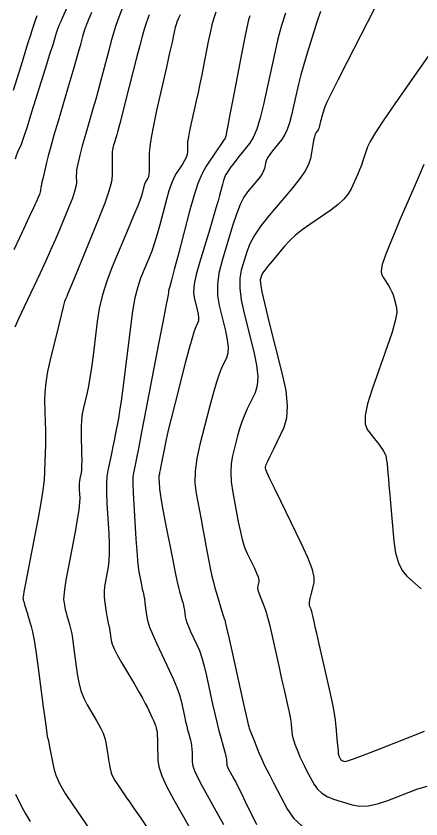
# Model space of a CAD drawing. Extents: x 2082232 to 2083549, y 592624 to 593832.
# Drawn here: x 2083025.7 to 2083057.4, y 593491.2 to 593554.2 of the extents above; entities that cross this region are included whole.
import ezdxf

# ---------------------------------------------------------------- set-up
doc = ezdxf.new("R2010")
doc.units = 0
doc.layers.add('DT_X_Contour_Major', color=7, linetype='Continuous')
doc.layers.add('DT_X_Contour_Minor', color=7, linetype='Continuous')

msp = doc.modelspace()

# ---------------------------------------------------------------- linework, layer by layer
at = {"layer": 'DT_X_Contour_Major'}
for points in [[(2083031.606, 593554.431), (2083031.48, 593554.14), (2083031.373, 593553.887), (2083031.286, 593553.671), (2083031.218, 593553.494), (2083031.063, 593553.071), (2083031.005, 593552.907), (2083030.95, 593552.733), (2083030.896, 593552.548), (2083030.843, 593552.352), (2083030.706, 593551.815), (2083030.618, 593551.492), (2083030.455, 593550.924), (2083030.219, 593550.111), (2083029.908, 593549.054), (2083028.981, 593545.908), (2083028.665, 593544.821), (2083028.409, 593543.919), (2083028.216, 593543.203), (2083028.083, 593542.673), (2083027.813, 593541.506), (2083027.724, 593541.119), (2083027.661, 593540.833), (2083027.623, 593540.647), (2083027.611, 593540.562), (2083027.612, 593540.469), (2083027.607, 593540.424), (2083027.589, 593540.36), (2083027.561, 593540.276), (2083027.52, 593540.173), (2083027.396, 593539.871), (2083027.34, 593539.739), (2083027.264, 593539.569), (2083027.169, 593539.362), (2083027.054, 593539.118), (2083026.723, 593538.417), (2083026.554, 593538.057), (2083026.298, 593537.504), (2083025.954, 593536.757), (2083025.523, 593535.816)], [(2083044.004, 593554.172), (2083043.919, 593553.863), (2083043.784, 593553.26), (2083043.6, 593552.363), (2083043.366, 593551.172), (2083042.678, 593547.606), (2083042.451, 593546.431), (2083042.287, 593545.582), (2083042.185, 593545.059), (2083042.146, 593544.862), (2083042.125, 593544.77), (2083042.119, 593544.738), (2083042.114, 593544.713), (2083042.111, 593544.693), (2083042.11, 593544.68), (2083042.11, 593544.652), (2083042.069, 593544.582), (2083041.948, 593544.396), (2083041.745, 593544.091), (2083041.462, 593543.67), (2083040.597, 593542.389), (2083040.272, 593541.807), (2083039.944, 593541.023), (2083039.613, 593540.035), (2083039.279, 593538.845), (2083038.386, 593535.401), (2083038.092, 593534.268), (2083037.879, 593533.452), (2083037.748, 593532.955), (2083037.698, 593532.774), (2083037.674, 593532.717), (2083037.666, 593532.691), (2083037.658, 593532.659), (2083037.651, 593532.62), (2083037.644, 593532.573), (2083037.628, 593532.439), (2083037.576, 593532.151), (2083037.431, 593531.39), (2083037.194, 593530.154), (2083036.865, 593528.445), (2083035.863, 593523.254), (2083035.529, 593521.523), (2083035.276, 593520.222), (2083035.104, 593519.353), (2083035.014, 593518.915), (2083034.884, 593518.321), (2083034.849, 593517.999), (2083034.842, 593517.478), (2083034.863, 593516.76), (2083034.912, 593515.844), (2083035.081, 593513.135), (2083035.144, 593512.211), (2083035.204, 593511.471), (2083035.262, 593510.915), (2083035.317, 593510.543), (2083035.463, 593509.795), (2083035.514, 593509.542), (2083035.555, 593509.344), (2083035.587, 593509.201), (2083035.61, 593509.113), (2083035.66, 593508.952), (2083035.682, 593508.854), (2083035.711, 593508.681), (2083035.746, 593508.433), (2083035.788, 593508.11), (2083035.907, 593507.149), (2083035.992, 593506.737), (2083036.157, 593506.224), (2083036.402, 593505.609), (2083036.726, 593504.893), (2083037.698, 593502.847), (2083038.029, 593502.119), (2083038.293, 593501.473), (2083038.492, 593500.907), (2083038.623, 593500.421), (2083038.886, 593499.233), (2083038.98, 593498.817), (2083039.064, 593498.459), (2083039.137, 593498.158), (2083039.201, 593497.916), (2083039.359, 593497.349), (2083039.411, 593497.128), (2083039.45, 593496.891), (2083039.476, 593496.639), (2083039.488, 593496.372), (2083039.503, 593495.637), (2083039.554, 593495.314), (2083039.695, 593494.898), (2083039.926, 593494.387), (2083040.247, 593493.782), (2083041.224, 593492.044), (2083041.585, 593491.39), (2083041.937, 593490.731)], [(2083057.644, 593542.505), (2083057.359, 593541.84), (2083056.966, 593540.927), (2083055.774, 593538.162), (2083055.37, 593537.217), (2083055.051, 593536.455), (2083054.818, 593535.876), (2083054.67, 593535.481), (2083054.391, 593534.671), (2083054.317, 593534.377), (2083054.307, 593534.102), (2083054.36, 593533.848), (2083054.476, 593533.612), (2083054.87, 593533.011), (2083055.009, 593532.78), (2083055.129, 593532.537), (2083055.232, 593532.281), (2083055.316, 593532.014), (2083055.517, 593531.286), (2083055.527, 593530.89), (2083055.407, 593530.248), (2083055.158, 593529.361), (2083054.778, 593528.228), (2083053.591, 593524.879), (2083053.233, 593523.739), (2083053.05, 593522.833), (2083053.041, 593522.161), (2083053.207, 593521.721), (2083053.883, 593520.86), (2083054.11, 593520.567), (2083054.286, 593520.331), (2083054.411, 593520.153), (2083054.484, 593520.034), (2083054.612, 593519.792), (2083054.657, 593519.677), (2083054.697, 593519.512), (2083054.731, 593519.298), (2083054.761, 593519.035), (2083054.832, 593518.266), (2083054.867, 593517.888), (2083054.917, 593517.328), (2083054.984, 593516.587), (2083055.066, 593515.666), (2083055.307, 593512.966), (2083055.438, 593512.035), (2083055.65, 593511.264), (2083055.944, 593510.654), (2083056.319, 593510.205), (2083057.428, 593509.223)]]:
    msp.add_lwpolyline(points, dxfattribs=at)
at = {"layer": 'DT_X_Contour_Minor'}
for points in [[(2083034.049, 593554.908), (2083033.639, 593553.791), (2083033.482, 593553.338), (2083033.32, 593552.816), (2083033.151, 593552.225), (2083032.976, 593551.564), (2083032.502, 593549.71), (2083032.322, 593549.016), (2083032.135, 593548.325), (2083031.942, 593547.636), (2083031.744, 593546.951), (2083031.206, 593545.126), (2083031.022, 593544.495), (2083030.874, 593543.972), (2083030.762, 593543.557), (2083030.685, 593543.249), (2083030.528, 593542.572), (2083030.477, 593542.323), (2083030.441, 593542.084), (2083030.421, 593541.855), (2083030.415, 593541.636), (2083030.422, 593541.065), (2083030.388, 593540.79), (2083030.282, 593540.395), (2083030.104, 593539.879), (2083029.854, 593539.241), (2083029.092, 593537.381), (2083028.783, 593536.647), (2083028.428, 593535.838), (2083028.026, 593534.955), (2083027.579, 593533.997), (2083026.325, 593531.346), (2083025.907, 593530.449), (2083025.594, 593529.748)], [(2083029.741, 593554.999), (2083029.33, 593554.062), (2083029.191, 593553.74), (2083029.081, 593553.476), (2083028.999, 593553.271), (2083028.947, 593553.124), (2083028.845, 593552.809), (2083028.762, 593552.547), (2083028.589, 593551.994), (2083028.326, 593551.151), (2083027.973, 593550.019), (2083026.913, 593546.612), (2083026.557, 593545.48), (2083026.286, 593544.641), (2083026.101, 593544.095), (2083025.999, 593543.841), (2083025.843, 593543.553), (2083025.779, 593543.413), (2083025.707, 593543.208), (2083025.625, 593542.939)], [(2083053.76, 593554.695), (2083051.613, 593550.531), (2083050.902, 593549.142), (2083050.377, 593548.097), (2083050.038, 593547.395), (2083049.887, 593547.038), (2083049.732, 593546.544), (2083049.678, 593546.365), (2083049.631, 593546.2), (2083049.591, 593546.048), (2083049.559, 593545.91), (2083049.483, 593545.559), (2083049.451, 593545.436), (2083049.414, 593545.329), (2083049.37, 593545.239), (2083049.321, 593545.165), (2083049.182, 593544.991), (2083049.128, 593544.884), (2083049.07, 593544.691), (2083049.007, 593544.414), (2083048.941, 593544.052), (2083048.759, 593542.974), (2083048.615, 593542.522), (2083048.32, 593541.973), (2083047.875, 593541.327), (2083047.28, 593540.585), (2083045.49, 593538.479), (2083044.881, 593537.716), (2083044.397, 593537.007), (2083044.036, 593536.353), (2083043.8, 593535.754), (2083043.336, 593534.227), (2083043.219, 593533.585), (2083043.217, 593532.804), (2083043.329, 593531.884), (2083043.556, 593530.826), (2083044.315, 593527.817), (2083044.535, 593526.77), (2083044.626, 593525.886), (2083044.589, 593525.164), (2083044.424, 593524.606), (2083043.811, 593523.334), (2083043.591, 593522.844), (2083043.391, 593522.328), (2083043.212, 593521.786), (2083043.052, 593521.217), (2083042.655, 593519.667), (2083042.544, 593519.051), (2083042.511, 593518.365), (2083042.555, 593517.61), (2083042.677, 593516.785), (2083043.104, 593514.491), (2083043.27, 593513.687), (2083043.446, 593512.994), (2083043.633, 593512.412), (2083043.83, 593511.94), (2083044.369, 593510.832), (2083044.542, 593510.453), (2083044.657, 593510.15), (2083044.714, 593509.92), (2083044.713, 593509.765), (2083044.631, 593509.452), (2083044.619, 593509.311), (2083044.646, 593509.126), (2083044.711, 593508.896), (2083044.815, 593508.62), (2083045.143, 593507.825), (2083045.27, 593507.471), (2083045.408, 593507.006), (2083045.556, 593506.43), (2083045.714, 593505.742), (2083046.148, 593503.76), (2083046.305, 593503.048), (2083046.448, 593502.4), (2083046.579, 593501.815), (2083046.697, 593501.294), (2083046.994, 593499.99), (2083047.094, 593499.535), (2083047.17, 593499.147), (2083047.223, 593498.827), (2083047.252, 593498.575), (2083047.299, 593497.993), (2083047.328, 593497.769), (2083047.378, 593497.534), (2083047.449, 593497.288), (2083047.542, 593497.03), (2083047.82, 593496.329), (2083047.939, 593496.047), (2083048.086, 593495.728), (2083048.261, 593495.372), (2083048.465, 593494.979), (2083049.048, 593493.88), (2083049.307, 593493.499), (2083049.649, 593493.178), (2083050.074, 593492.92), (2083050.581, 593492.722), (2083052.043, 593492.277), (2083052.628, 593492.174), (2083053.288, 593492.195), (2083054.023, 593492.343), (2083054.832, 593492.616), (2083057.09, 593493.512), (2083057.912, 593493.735)], [(2083027.309, 593554.18), (2083027.212, 593553.884), (2083026.939, 593553.04), (2083026.815, 593552.654), (2083026.649, 593552.127), (2083026.44, 593551.459), (2083026.188, 593550.651), (2083025.459, 593548.31)], [(2083036.122, 593554.249), (2083036.045, 593554.047), (2083035.857, 593553.537), (2083035.758, 593553.221), (2083035.6, 593552.656), (2083035.384, 593551.841), (2083035.109, 593550.776), (2083034.298, 593547.604), (2083034.025, 593546.54), (2083033.815, 593545.726), (2083033.666, 593545.162), (2083033.579, 593544.848), (2083033.431, 593544.344), (2083033.38, 593544.169), (2083033.339, 593544.025), (2083033.308, 593543.91), (2083033.287, 593543.825), (2083033.243, 593543.638), (2083033.23, 593543.528), (2083033.221, 593543.336), (2083033.218, 593543.064), (2083033.22, 593542.711), (2083033.231, 593541.661), (2083033.17, 593541.156), (2083032.975, 593540.43), (2083032.648, 593539.481), (2083032.189, 593538.31), (2083030.787, 593534.892), (2083030.323, 593533.761), (2083029.98, 593532.93), (2083029.76, 593532.4), (2083029.661, 593532.17), (2083029.562, 593531.96), (2083029.499, 593531.767), (2083029.387, 593531.348), (2083029.224, 593530.703), (2083029.011, 593529.83), (2083028.375, 593527.202), (2083028.169, 593526.261), (2083028.026, 593525.409), (2083027.948, 593524.647), (2083027.933, 593523.974), (2083027.978, 593522.297), (2083027.991, 593521.677), (2083027.995, 593521.075), (2083027.99, 593520.49), (2083027.977, 593519.922), (2083027.929, 593518.431), (2083027.884, 593517.784), (2083027.783, 593516.962), (2083027.626, 593515.963), (2083027.414, 593514.789), (2083026.773, 593511.423), (2083026.562, 593510.311), (2083026.407, 593509.497), (2083026.31, 593508.982), (2083026.27, 593508.767), (2083026.24, 593508.59), (2083026.234, 593508.517), (2083026.241, 593508.43), (2083026.26, 593508.331), (2083026.292, 593508.218), (2083026.391, 593507.9), (2083026.436, 593507.758), (2083026.493, 593507.571), (2083026.563, 593507.339), (2083026.647, 593507.061), (2083026.889, 593506.261), (2083026.988, 593505.846), (2083027.106, 593505.2), (2083027.241, 593504.323), (2083027.395, 593503.216), (2083027.828, 593499.955), (2083027.971, 593498.884), (2083028.076, 593498.115), (2083028.142, 593497.647), (2083028.17, 593497.483), (2083028.191, 593497.446), (2083028.198, 593497.433), (2083028.204, 593497.421), (2083028.208, 593497.41), (2083028.21, 593497.401), (2083028.214, 593497.378), (2083028.226, 593497.31), (2083028.261, 593497.126), (2083028.319, 593496.824), (2083028.643, 593495.131), (2083028.805, 593494.593), (2083029.108, 593493.936), (2083029.552, 593493.159), (2083030.138, 593492.263), (2083031.889, 593489.714)], [(2083038.56, 593554.269), (2083038.433, 593553.994), (2083038.346, 593553.801), (2083038.299, 593553.69), (2083038.229, 593553.502), (2083038.204, 593553.428), (2083038.18, 593553.348), (2083038.159, 593553.26), (2083038.139, 593553.165), (2083038.088, 593552.902), (2083038.035, 593552.656), (2083037.915, 593552.116), (2083037.728, 593551.282), (2083037.474, 593550.153), (2083036.705, 593546.751), (2083036.453, 593545.586), (2083036.272, 593544.642), (2083036.164, 593543.919), (2083036.127, 593543.417), (2083036.124, 593542.372), (2083036.116, 593542.02), (2083036.096, 593541.747), (2083036.064, 593541.553), (2083036.02, 593541.438), (2083035.884, 593541.237), (2083035.833, 593541.146), (2083035.781, 593541.023), (2083035.729, 593540.868), (2083035.677, 593540.681), (2083035.537, 593540.14), (2083035.432, 593539.822), (2083035.223, 593539.273), (2083034.908, 593538.492), (2083034.49, 593537.48), (2083033.234, 593534.474), (2083032.806, 593533.362), (2083032.466, 593532.28), (2083032.213, 593531.228), (2083032.048, 593530.207), (2083031.722, 593527.523), (2083031.602, 593526.586), (2083031.485, 593525.789), (2083031.371, 593525.132), (2083031.261, 593524.614), (2083030.972, 593523.419), (2083030.88, 593522.955), (2083030.818, 593522.458), (2083030.787, 593521.93), (2083030.787, 593521.369), (2083030.829, 593519.831), (2083030.838, 593519.305), (2083030.833, 593518.88), (2083030.816, 593518.557), (2083030.785, 593518.336), (2083030.685, 593517.882), (2083030.655, 593517.701), (2083030.637, 593517.498), (2083030.633, 593517.274), (2083030.643, 593517.028), (2083030.685, 593516.344), (2083030.674, 593515.986), (2083030.608, 593515.425), (2083030.489, 593514.662), (2083030.314, 593513.697), (2083029.777, 593510.853), (2083029.603, 593509.899), (2083029.486, 593509.172), (2083029.424, 593508.67), (2083029.419, 593508.395), (2083029.479, 593507.961), (2083029.508, 593507.787), (2083029.551, 593507.588), (2083029.608, 593507.366), (2083029.679, 593507.12), (2083029.886, 593506.433), (2083029.966, 593506.117), (2083030.051, 593505.686), (2083030.14, 593505.139), (2083030.233, 593504.477), (2083030.489, 593502.557), (2083030.609, 593501.865), (2083030.779, 593501.229), (2083030.998, 593500.648), (2083031.266, 593500.122), (2083032.048, 593498.795), (2083032.311, 593498.321), (2083032.512, 593497.893), (2083032.652, 593497.511), (2083032.73, 593497.176), (2083032.857, 593496.343), (2083032.903, 593496.048), (2083032.945, 593495.787), (2083032.984, 593495.56), (2083033.019, 593495.368), (2083033.109, 593494.901), (2083033.168, 593494.703), (2083033.279, 593494.462), (2083033.442, 593494.178), (2083033.657, 593493.849), (2083034.299, 593492.914), (2083034.583, 593492.501), (2083034.953, 593491.963), (2083035.409, 593491.301), (2083035.952, 593490.514)], [(2083041.354, 593554.473), (2083041.195, 593554.003), (2083041.042, 593553.463), (2083040.894, 593552.851), (2083040.753, 593552.169), (2083040.383, 593550.254), (2083040.243, 593549.543), (2083040.101, 593548.849), (2083039.957, 593548.17), (2083039.81, 593547.507), (2083039.415, 593545.761), (2083039.286, 593545.162), (2083039.193, 593544.677), (2083039.137, 593544.306), (2083039.118, 593544.048), (2083039.117, 593543.512), (2083039.093, 593543.301), (2083039.022, 593543.071), (2083038.905, 593542.822), (2083038.741, 593542.554), (2083038.241, 593541.813), (2083038.052, 593541.477), (2083037.863, 593541.023), (2083037.671, 593540.452), (2083037.478, 593539.763), (2083036.962, 593537.771), (2083036.762, 593537.045), (2083036.551, 593536.363), (2083036.328, 593535.723), (2083036.094, 593535.127), (2083035.454, 593533.595), (2083035.224, 593532.926), (2083035.013, 593532.065), (2083034.822, 593531.014), (2083034.65, 593529.771), (2083034.217, 593526.204), (2083034.063, 593524.974), (2083033.928, 593523.96), (2083033.81, 593523.162), (2083033.709, 593522.579), (2083033.465, 593521.314), (2083033.374, 593520.849), (2083033.284, 593520.402), (2083033.195, 593519.975), (2083033.107, 593519.568), (2083032.873, 593518.505), (2083032.804, 593518.045), (2083032.77, 593517.462), (2083032.772, 593516.756), (2083032.809, 593515.927), (2083032.957, 593513.553), (2083032.996, 593512.721), (2083033.001, 593512.008), (2083032.972, 593511.413), (2083032.91, 593510.935), (2083032.699, 593509.82), (2083032.636, 593509.411), (2083032.605, 593509.02), (2083032.605, 593508.649), (2083032.636, 593508.296), (2083032.763, 593507.379), (2083032.807, 593507.068), (2083032.846, 593506.824), (2083032.878, 593506.647), (2083032.905, 593506.536), (2083032.967, 593506.328), (2083032.991, 593506.233), (2083033.017, 593506.103), (2083033.044, 593505.938), (2083033.072, 593505.738), (2083033.149, 593505.159), (2083033.221, 593504.889), (2083033.38, 593504.514), (2083033.626, 593504.034), (2083033.959, 593503.448), (2083034.962, 593501.745), (2083035.308, 593501.151), (2083035.594, 593500.647), (2083035.818, 593500.231), (2083035.982, 593499.905), (2083036.339, 593499.154), (2083036.458, 593498.899), (2083036.547, 593498.699), (2083036.606, 593498.551), (2083036.636, 593498.458), (2083036.675, 593498.281), (2083036.689, 593498.22), (2083036.701, 593498.166), (2083036.712, 593498.122), (2083036.722, 593498.086), (2083036.745, 593498.001), (2083036.754, 593497.916), (2083036.763, 593497.723), (2083036.772, 593497.423), (2083036.782, 593497.015), (2083036.807, 593495.784), (2083036.892, 593495.244), (2083037.128, 593494.547), (2083037.515, 593493.692), (2083038.053, 593492.679), (2083039.689, 593489.768)], [(2083046.799, 593554.394), (2083046.492, 593553.415), (2083046.359, 593552.948), (2083046.192, 593552.281), (2083045.99, 593551.414), (2083045.754, 593550.347), (2083045.077, 593547.235), (2083044.818, 593546.168), (2083044.548, 593545.299), (2083044.267, 593544.629), (2083043.976, 593544.159), (2083043.184, 593543.169), (2083042.914, 593542.828), (2083042.697, 593542.55), (2083042.534, 593542.333), (2083042.423, 593542.178), (2083042.2, 593541.847), (2083042.116, 593541.698), (2083042.032, 593541.498), (2083041.948, 593541.247), (2083041.863, 593540.946), (2083041.637, 593540.074), (2083041.525, 593539.664), (2083041.359, 593539.088), (2083041.139, 593538.346), (2083040.865, 593537.438), (2083040.06, 593534.794), (2083039.808, 593533.881), (2083039.654, 593533.125), (2083039.599, 593532.524), (2083039.642, 593532.08), (2083039.888, 593531.103), (2083039.959, 593530.763), (2083039.989, 593530.476), (2083039.977, 593530.242), (2083039.923, 593530.061), (2083039.724, 593529.648), (2083039.62, 593529.362), (2083039.457, 593528.812), (2083039.236, 593527.999), (2083038.955, 593526.922), (2083038.128, 593523.699), (2083037.846, 593522.587), (2083037.62, 593521.667), (2083037.451, 593520.94), (2083037.338, 593520.405), (2083037.112, 593519.234), (2083037.037, 593518.845), (2083036.98, 593518.553), (2083036.942, 593518.358), (2083036.922, 593518.262), (2083036.894, 593518.136), (2083036.887, 593518.068), (2083036.885, 593517.957), (2083036.89, 593517.805), (2083036.9, 593517.61), (2083036.936, 593517.036), (2083036.974, 593516.713), (2083037.061, 593516.177), (2083037.197, 593515.426), (2083037.381, 593514.462), (2083037.939, 593511.606), (2083038.131, 593510.64), (2083038.288, 593509.884), (2083038.411, 593509.338), (2083038.5, 593509.002), (2083038.691, 593508.387), (2083038.756, 593508.162), (2083038.81, 593507.947), (2083038.851, 593507.744), (2083038.88, 593507.552), (2083038.942, 593507.054), (2083038.986, 593506.841), (2083039.072, 593506.576), (2083039.198, 593506.257), (2083039.366, 593505.886), (2083039.869, 593504.827), (2083040.057, 593504.377), (2083040.243, 593503.819), (2083040.428, 593503.155), (2083040.611, 593502.384), (2083041.098, 593500.185), (2083041.271, 593499.414), (2083041.426, 593498.751), (2083041.563, 593498.195), (2083041.681, 593497.747), (2083041.972, 593496.696), (2083042.068, 593496.34), (2083042.137, 593496.06), (2083042.179, 593495.856), (2083042.194, 593495.728), (2083042.199, 593495.489), (2083042.216, 593495.384), (2083042.261, 593495.248), (2083042.337, 593495.082), (2083042.441, 593494.885), (2083042.759, 593494.32), (2083042.905, 593494.049), (2083043.103, 593493.662), (2083043.355, 593493.158), (2083043.659, 593492.537), (2083044.541, 593490.726)], [(2083049.544, 593554.527), (2083049.275, 593553.692), (2083048.512, 593551.255), (2083048.243, 593550.374), (2083048.011, 593549.559), (2083047.816, 593548.811), (2083047.656, 593548.128), (2083047.28, 593546.397), (2083047.124, 593545.789), (2083046.939, 593545.262), (2083046.726, 593544.818), (2083046.483, 593544.455), (2083045.797, 593543.597), (2083045.569, 593543.295), (2083045.397, 593543.033), (2083045.284, 593542.81), (2083045.227, 593542.626), (2083045.153, 593542.189), (2083045.095, 593542.006), (2083044.976, 593541.783), (2083044.795, 593541.522), (2083044.554, 593541.221), (2083043.829, 593540.367), (2083043.552, 593539.96), (2083043.266, 593539.378), (2083042.971, 593538.623), (2083042.666, 593537.693), (2083041.841, 593534.981), (2083041.594, 593533.998), (2083041.471, 593533.082), (2083041.473, 593532.234), (2083041.599, 593531.453), (2083042.101, 593529.46), (2083042.247, 593528.767), (2083042.308, 593528.181), (2083042.283, 593527.703), (2083042.174, 593527.334), (2083041.768, 593526.491), (2083041.598, 593526.072), (2083041.393, 593525.448), (2083041.153, 593524.617), (2083040.878, 593523.581), (2083040.098, 593520.542), (2083039.86, 593519.448), (2083039.731, 593518.445), (2083039.712, 593517.534), (2083039.802, 593516.714), (2083040.187, 593514.65), (2083040.326, 593513.908), (2083040.453, 593513.232), (2083040.57, 593512.623), (2083040.675, 593512.078), (2083040.941, 593510.715), (2083041.044, 593510.218), (2083041.153, 593509.748), (2083041.268, 593509.305), (2083041.389, 593508.891), (2083041.721, 593507.821), (2083041.83, 593507.469), (2083041.908, 593507.213), (2083041.956, 593507.055), (2083041.973, 593506.994), (2083041.977, 593506.96), (2083041.98, 593506.945), (2083041.986, 593506.927), (2083041.995, 593506.906), (2083042.006, 593506.88), (2083042.04, 593506.808), (2083042.085, 593506.634), (2083042.193, 593506.166), (2083042.364, 593505.403), (2083042.599, 593504.346), (2083043.309, 593501.136), (2083043.545, 593500.074), (2083043.718, 593499.295), (2083043.831, 593498.8), (2083043.881, 593498.587), (2083043.934, 593498.397), (2083043.971, 593498.284), (2083044.044, 593498.088), (2083044.151, 593497.807), (2083044.294, 593497.443), (2083044.723, 593496.361), (2083044.915, 593495.908), (2083045.17, 593495.363), (2083045.488, 593494.724), (2083045.87, 593493.992), (2083046.971, 593491.915), (2083047.461, 593491.195), (2083048.108, 593490.59)], [(2083057.979, 593551.026), (2083055.377, 593547.283), (2083054.511, 593546.019), (2083053.866, 593545.033), (2083053.44, 593544.324), (2083053.235, 593543.894), (2083052.981, 593543.118), (2083052.876, 593542.812), (2083052.75, 593542.476), (2083052.603, 593542.109), (2083052.436, 593541.713), (2083051.962, 593540.614), (2083051.729, 593540.201), (2083051.385, 593539.784), (2083050.931, 593539.365), (2083050.365, 593538.942), (2083048.71, 593537.811), (2083048.121, 593537.386), (2083047.595, 593536.958), (2083047.132, 593536.528), (2083046.732, 593536.095), (2083045.749, 593534.938), (2083045.421, 593534.542), (2083045.177, 593534.223), (2083045.014, 593533.98), (2083044.934, 593533.814), (2083044.83, 593533.473), (2083044.844, 593533.172), (2083044.962, 593532.527), (2083045.185, 593531.535), (2083045.513, 593530.198), (2083046.528, 593526.173), (2083046.823, 593524.773), (2083046.945, 593523.59), (2083046.896, 593522.625), (2083046.674, 593521.878), (2083045.854, 593520.177), (2083045.584, 593519.616), (2083045.39, 593519.208), (2083045.271, 593518.955), (2083045.227, 593518.854), (2083045.211, 593518.792), (2083045.207, 593518.768), (2083045.205, 593518.74), (2083045.207, 593518.71), (2083045.212, 593518.677), (2083045.229, 593518.585), (2083045.309, 593518.403), (2083045.536, 593517.924), (2083045.909, 593517.148), (2083046.43, 593516.076), (2083048.013, 593512.823), (2083048.522, 593511.712), (2083048.859, 593510.82), (2083049.026, 593510.146), (2083049.021, 593509.692), (2083048.781, 593508.771), (2083048.706, 593508.458), (2083048.663, 593508.211), (2083048.65, 593508.03), (2083048.669, 593507.914), (2083048.76, 593507.693), (2083048.796, 593507.594), (2083048.834, 593507.465), (2083048.876, 593507.304), (2083048.92, 593507.112), (2083049.041, 593506.56), (2083049.11, 593506.251), (2083049.226, 593505.736), (2083049.389, 593505.017), (2083049.599, 593504.093), (2083050.223, 593501.356), (2083050.432, 593500.401), (2083050.592, 593499.587), (2083050.703, 593498.916), (2083050.764, 593498.387), (2083050.863, 593497.165), (2083050.896, 593496.761), (2083050.924, 593496.464), (2083050.945, 593496.274), (2083050.959, 593496.191), (2083050.99, 593496.114), (2083051.003, 593496.083), (2083051.019, 593496.048), (2083051.038, 593496.009), (2083051.061, 593495.965), (2083051.125, 593495.844), (2083051.153, 593495.802), (2083051.191, 593495.767), (2083051.238, 593495.739), (2083051.294, 593495.717), (2083051.455, 593495.668), (2083051.672, 593495.717), (2083052.202, 593495.901), (2083053.046, 593496.22), (2083054.203, 593496.674), (2083057.707, 593498.064)], [(2083025.645, 593493.099), (2083026.157, 593492.08), (2083026.412, 593491.609), (2083026.794, 593490.96)]]:
    msp.add_lwpolyline(points, dxfattribs=at)

doc.saveas('drawing.dxf')
